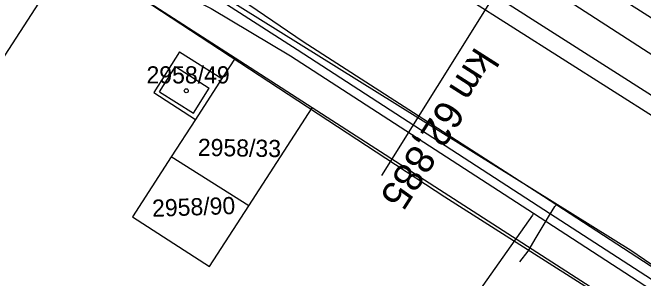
# Model space of a CAD drawing. Extents: x -621145 to -620023, y -1122866 to -1121971.
# Drawn here: x -620783.5 to -620728.5, y -1122442.6 to -1122419.4 of the extents above; entities that cross this region are included whole.
import ezdxf

# ---------------------------------------------------------------- set-up
doc = ezdxf.new("R2010")
doc.units = 0
for name, color, linetype in [('CETIN', 7, 'Continuous'), ('GasNet', 7, 'Continuous'), ('itself', 7, 'Continuous'), ('SEE', 7, 'Continuous'), ('VAS stoka', 7, 'Continuous'), ('VAS vodovod', 7, 'Continuous'), ('Vrstva 1', 7, 'Continuous'), ('Vrstva 55', 7, 'Continuous'), ('Vrstva 56', 7, 'Continuous'), ('Vrstva 57', 7, 'Continuous'), ('Vrstva 6', 7, 'Continuous')]:
    doc.layers.add(name, color=color, linetype=linetype)

msp = doc.modelspace()

# ---------------------------------------------------------------- linework, layer by layer
at = {"layer": 'CETIN'}
msp.add_lwpolyline([(-620825.92, -1122405.87), (-620824.51, -1122406.99), (-620818.94, -1122399.06), (-620813.77, -1122391.56), (-620811.94, -1122388.94), (-620806.05, -1122392.88), (-620797.93, -1122398.39), (-620788.82, -1122404.57), (-620785.51, -1122405.86), (-620781.04, -1122408.44), (-620779.59, -1122408.85), (-620776.1, -1122410.97), (-620774.86, -1122411.81), (-620766.93, -1122416.76), (-620729.54, -1122440.11), (-620722.4, -1122445), (-620713.88, -1122450.37)], dxfattribs=at)
at = {"layer": 'GasNet'}
msp.add_lwpolyline([(-620782.63, -1122409.86), (-620782.01, -1122410.24), (-620780.25, -1122411.07), (-620777.02, -1122412.94), (-620768.84, -1122416.49), (-620765.93, -1122417.88), (-620758.63, -1122422.59), (-620737.62, -1122436.24), (-620727.26, -1122442.97), (-620706.73, -1122456.7), (-620700.22, -1122460.96), (-620682.51, -1122472.52), (-620658.5, -1122488), (-620649.67, -1122493.31), (-620649.45, -1122493.45), (-620648.52, -1122494.04), (-620647.09, -1122494.92), (-620646.9, -1122495.04), (-620639.06, -1122500.54), (-620610.88, -1122519.2), (-620586.31, -1122535.34), (-620573.22, -1122543.96)], dxfattribs=at)
at = {"layer": 'itself'}
msp.add_lwpolyline([(-620721.666, -1122450.842), (-620745.766, -1122435.492), (-620776.456, -1122415.302), (-620776.396, -1122414.332), (-620775.686, -1122413.162), (-620774.756, -1122411.292), (-620776.986, -1122409.872), (-620778.946, -1122408.642), (-620781.216, -1122407.102), (-620786.306, -1122404.212), (-620792.996, -1122399.612), (-620794.806, -1122398.032), (-620806.306, -1122390.882), (-620816.806, -1122384.122), (-620818.796, -1122383.362), (-620822.246, -1122382.502), (-620843.096, -1122368.972), (-620871.286, -1122351.222), (-620896.976, -1122334.702), (-620917.616, -1122321.732), (-620932.526, -1122311.532), (-620939.766, -1122306.092)], dxfattribs=at)
at = {"layer": 'SEE'}
msp.add_lwpolyline([(-620545.407, -1122539.454), (-620611.375, -1122497.696), (-620665.569, -1122462.755), (-620686.035, -1122449.829), (-620727.537, -1122423.183), (-620794.508, -1122379.862), (-620815.52, -1122356.954), (-620832.168, -1122344.663), (-620847.808, -1122332.592), (-620908.257, -1122294.686)], dxfattribs=at)
at = {"layer": 'VAS stoka'}
for points in [[(-620781.72, -1122408.87), (-620776.69, -1122412.14), (-620774.2, -1122412.02), (-620772.21, -1122412.95), (-620766.77, -1122415.95), (-620758.11, -1122421.89), (-620737.16, -1122435.39), (-620726.71, -1122442.22), (-620705.9, -1122455.54), (-620681.71, -1122471.08), (-620665.23, -1122481.83), (-620655.606, -1122488.117), (-620638.12, -1122499.53), (-620609.99, -1122517.38), (-620585.88, -1122533.44), (-620564.23, -1122548.6), (-620546.83, -1122572.05), (-620541.253, -1122582.331), (-620541.865, -1122584.423), (-620543.527, -1122584.845), (-620544.25, -1122585.029)], [(-620739.22, -1122441.14), (-620738.51, -1122440.2), (-620737.81, -1122439.02), (-620737.11, -1122437.84), (-620736.64, -1122437.07), (-620736.17, -1122436.3), (-620736.12, -1122436.245), (-620736.07, -1122436.19)]]:
    msp.add_lwpolyline(points, dxfattribs=at)
at = {"layer": 'VAS vodovod'}
for points in [[(-620783.05, -1122410.36), (-620779.49, -1122412.44), (-620776.82, -1122413.57), (-620766.15, -1122419), (-620759.23, -1122423.16), (-620738.05, -1122436.88), (-620666.7, -1122483.31), (-620630.69, -1122506.76), (-620611.44, -1122519.95), (-620587.32, -1122536.52), (-620566.14, -1122551.51), (-620558.22, -1122559.71), (-620551.85, -1122569.08), (-620547.83, -1122576.32), (-620546.15, -1122586.98), (-620546.105, -1122587.264)], [(-620738.05, -1122436.88), (-620738.12, -1122437.06), (-620750.23, -1122454.2)]]:
    msp.add_lwpolyline(points, dxfattribs=at)
at = {"layer": 'Vrstva 1'}
msp.add_lwpolyline([(-620811.348, -1122356.777), (-620801.076, -1122364.818), (-620794.028, -1122370.353), (-620788.085, -1122375.002), (-620768.881, -1122390.097), (-620768.433, -1122390.449), (-620761.754, -1122395.699), (-620755.252, -1122400.953), (-620748.862, -1122405.846), (-620748.158, -1122406.325), (-620737.324, -1122413.726), (-620723.134, -1122422.771)], dxfattribs=at)
at = {"layer": 'Vrstva 55'}
for p, q in [((-620684.91, -1122455.63), (-620825.92, -1122365.89)), ((-620778.34, -1122414.11), (-620801.537, -1122450.017)), ((-620764.06, -1122423.34), (-620778.34, -1122414.11)), ((-620768.9, -1122422.81), (-620771.15, -1122426.36)), ((-620768.9, -1122422.81), (-620765.22, -1122425.14)), ((-620764.06, -1122423.34), (-620765.22, -1122425.14)), ((-620757.34, -1122427.68), (-620764.06, -1122423.34)), ((-620765.22, -1122425.14), (-620767.52, -1122428.7)), ((-620771.15, -1122426.36), (-620767.52, -1122428.7)), ((-620762.87, -1122436.24), (-620757.34, -1122427.68)), ((-620702.74, -1122462.95), (-620757.34, -1122427.68)), ((-620767.52, -1122428.7), (-620769.63, -1122431.96)), ((-620762.87, -1122436.24), (-620769.63, -1122431.96))]:
    msp.add_line(p, q, dxfattribs=at)
msp.add_lwpolyline([(-620769.63, -1122431.96), (-620773.01, -1122437.2), (-620766.29, -1122441.54), (-620762.87, -1122436.24)], dxfattribs=at)
at = {"layer": 'Vrstva 56'}
for p, q in [((-620810.36, -1122373.73), (-620648.08, -1122477.56)), ((-620770.64, -1122426.28), (-620769.25, -1122424.08)), ((-620769.25, -1122424.08), (-620766.31, -1122425.96)), ((-620767.68, -1122428.15), (-620766.31, -1122425.96)), ((-620770.64, -1122426.28), (-620767.68, -1122428.15))]:
    msp.add_line(p, q, dxfattribs=at)
at = {"layer": 'Vrstva 57'}
msp.add_circle((-620768.31, -1122426.2), 0.175, dxfattribs=at)
at = {"layer": 'Vrstva 6'}
msp.add_line((-620737.11, -1122410.843), (-620751.294, -1122433.601), dxfattribs=at)

# ---------------------------------------------------------------- texts
at = {"layer": 'Vrstva 57'}
msp.add_text('2958/49', height=1.5, dxfattribs=at).set_placement((-620771.78, -1122425.557))
for s, rotation, p in [('2958/33', 359.0608, (-620767.316, -1122431.88)), ('2958/90', 2.0095, (-620771.269, -1122437.211))]:
    msp.add_text(s, height=1.5, rotation=rotation, dxfattribs=at).set_placement(p)
at = {"layer": 'Vrstva 6'}
msp.add_text('km 62,885', height=2.5, rotation=237.4857, dxfattribs=at).set_placement((-620743.108, -1122422.29))

doc.saveas('drawing.dxf')
